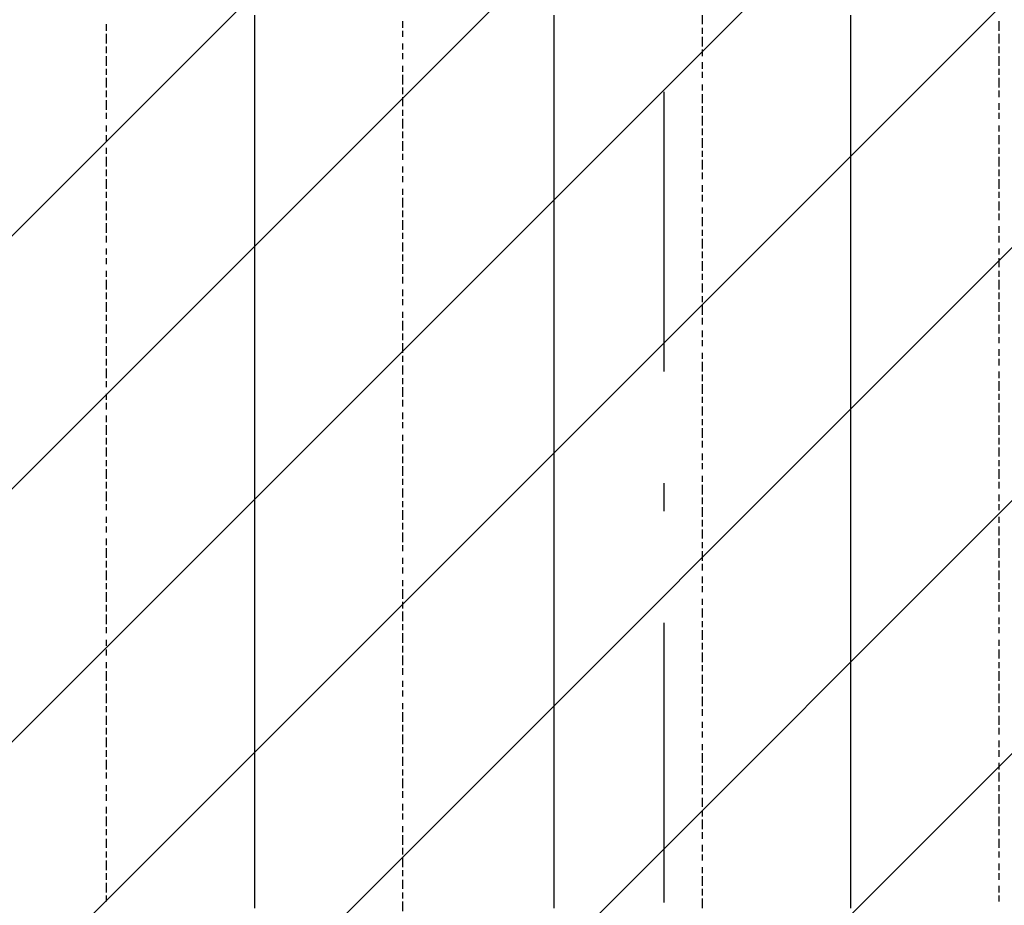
# Model space of a CAD drawing. Extents: x 997 to 109698, y 921 to 94021.
# Tile 381 of 656: x 12121 to 13442, y 54223 to 55412. Entities that reach past the tile are written whole.
import ezdxf

# ---------------------------------------------------------------- set-up
doc = ezdxf.new("R2010")
doc.units = 0
doc.header["$MEASUREMENT"] = 0
doc.layers.add('12', color=7, linetype='CONTINUOUS')
doc.layers.add('28', color=7, linetype='CONTINUOUS')

msp = doc.modelspace()

# ---------------------------------------------------------------- linework, layer by layer
at = {"layer": '12', "color": 5}
for p, q in [((12435.630503, 55417.563401), (12435.630503, 55409.563401)), ((12435.630503, 55409.563401), (12435.630503, 55400.563401)), ((12837.630503, 55417.563401), (12837.630503, 55409.563401)), ((12837.630503, 55409.563401), (12837.630503, 55400.563401)), ((13235.630503, 55417.563401), (13235.630503, 55409.563401)), ((13235.630503, 55409.563401), (13235.630503, 55396.563401)), ((12435.630503, 55400.563401), (12435.630503, 55388.563401)), ((12837.630503, 55400.563401), (12837.630503, 55388.563401)), ((13235.630503, 55396.563401), (13235.630503, 55388.563401)), ((12435.630503, 55388.563401), (12435.630503, 55379.563401)), ((12837.630503, 55388.563401), (12837.630503, 55379.563401)), ((13235.630503, 55388.563401), (13235.630503, 55379.563401)), ((12435.630503, 55379.563401), (12435.630503, 55366.563401)), ((12837.630503, 55379.563401), (12837.630503, 55366.563401)), ((13235.630503, 55379.563401), (13235.630503, 55366.563401)), ((12435.630503, 55366.563401), (12435.630503, 55358.563401)), ((12435.630503, 55358.563401), (12435.630503, 55349.563401)), ((12837.630503, 55366.563401), (12837.630503, 55358.563401)), ((12837.630503, 55358.563401), (12837.630503, 55349.563401)), ((13235.630503, 55366.563401), (13235.630503, 55358.563401)), ((13235.630503, 55358.563401), (13235.630503, 55349.563401)), ((12435.630503, 55349.563401), (12435.630503, 55337.563401)), ((12837.630503, 55349.563401), (12837.630503, 55337.563401)), ((13235.630503, 55349.563401), (13235.630503, 55337.563401)), ((12435.630503, 55337.563401), (12435.630503, 55328.563401)), ((12837.630503, 55337.563401), (12837.630503, 55328.563401)), ((13235.630503, 55337.563401), (13235.630503, 55328.563401)), ((12435.630503, 55328.563401), (12435.630503, 55320.563401)), ((12435.630503, 55320.563401), (12435.630503, 55307.563401)), ((12837.630503, 55328.563401), (12837.630503, 55320.563401)), ((12837.630503, 55320.563401), (12837.630503, 55307.563401)), ((13235.630503, 55328.563401), (13235.630503, 55320.563401)), ((13235.630503, 55320.563401), (13235.630503, 55307.563401)), ((12435.630503, 55307.563401), (12435.630503, 55299.563401)), ((12837.630503, 55307.563401), (12837.630503, 55299.563401)), ((13235.630503, 55307.563401), (13235.630503, 55299.563401)), ((12435.630503, 55299.563401), (12435.630503, 55290.563401)), ((12435.630503, 55290.563401), (12435.630503, 55278.563401)), ((12837.630503, 55299.563401), (12837.630503, 55290.563401)), ((12837.630503, 55290.563401), (12837.630503, 55278.563401)), ((13235.630503, 55299.563401), (13235.630503, 55286.563401)), ((12435.630503, 55278.563401), (12435.630503, 55269.563401)), ((12837.630503, 55278.563401), (12837.630503, 55269.563401)), ((13235.630503, 55286.563401), (13235.630503, 55278.563401)), ((13235.630503, 55278.563401), (13235.630503, 55269.563401)), ((12435.630503, 55269.563401), (12435.630503, 55256.563401)), ((12837.630503, 55269.563401), (12837.630503, 55256.563401)), ((13235.630503, 55269.563401), (13235.630503, 55256.563401)), ((12435.630503, 55256.563401), (12435.630503, 55248.563401)), ((12837.630503, 55256.563401), (12837.630503, 55248.563401)), ((13235.630503, 55256.563401), (13235.630503, 55248.563401)), ((12435.630503, 55248.563401), (12435.630503, 55239.563401)), ((12435.630503, 55239.563401), (12435.630503, 55227.563401)), ((12837.630503, 55248.563401), (12837.630503, 55239.563401)), ((12837.630503, 55239.563401), (12837.630503, 55227.563401)), ((13235.630503, 55248.563401), (13235.630503, 55239.563401)), ((13235.630503, 55239.563401), (13235.630503, 55227.563401)), ((12435.630503, 55227.563401), (12435.630503, 55218.563401)), ((12837.630503, 55227.563401), (12837.630503, 55218.563401)), ((13235.630503, 55227.563401), (13235.630503, 55218.563401)), ((12435.630503, 55218.563401), (12435.630503, 55210.563401)), ((12435.630503, 55210.563401), (12435.630503, 55197.563401)), ((12837.630503, 55218.563401), (12837.630503, 55210.563401)), ((12837.630503, 55210.563401), (12837.630503, 55197.563401)), ((13235.630503, 55218.563401), (13235.630503, 55210.563401)), ((13235.630503, 55210.563401), (13235.630503, 55197.563401)), ((12435.630503, 55197.563401), (12435.630503, 55189.563401)), ((12837.630503, 55197.563401), (12837.630503, 55189.563401)), ((13235.630503, 55197.563401), (13235.630503, 55189.563401)), ((12435.630503, 55189.563401), (12435.630503, 55180.563401)), ((12837.630503, 55189.563401), (12837.630503, 55180.563401)), ((13235.630503, 55189.563401), (13235.630503, 55180.563401)), ((12435.630503, 55180.563401), (12435.630503, 55167.563401)), ((12837.630503, 55180.563401), (12837.630503, 55167.563401)), ((13235.630503, 55180.563401), (13235.630503, 55167.563401)), ((12435.630503, 55167.563401), (12435.630503, 55159.563401)), ((12435.630503, 55159.563401), (12435.630503, 55151.563401)), ((12837.630503, 55167.563401), (12837.630503, 55159.563401)), ((12837.630503, 55159.563401), (12837.630503, 55146.563401)), ((13235.630503, 55167.563401), (13235.630503, 55159.563401)), ((13235.630503, 55159.563401), (13235.630503, 55146.563401)), ((12435.630503, 55151.563401), (12435.630503, 55138.563401)), ((12837.630503, 55146.563401), (12837.630503, 55138.563401)), ((13235.630503, 55146.563401), (13235.630503, 55138.563401)), ((12435.630503, 55138.563401), (12435.630503, 55129.563401)), ((12837.630503, 55138.563401), (12837.630503, 55129.563401)), ((13235.630503, 55138.563401), (13235.630503, 55129.563401)), ((12435.630503, 55129.563401), (12435.630503, 55117.563401)), ((12837.630503, 55129.563401), (12837.630503, 55117.563401)), ((13235.630503, 55129.563401), (13235.630503, 55117.563401)), ((12435.630503, 55117.563401), (12435.630503, 55108.563401)), ((12435.630503, 55108.563401), (12435.630503, 55100.563401)), ((12837.630503, 55117.563401), (12837.630503, 55108.563401)), ((12837.630503, 55108.563401), (12837.630503, 55100.563401)), ((13235.630503, 55117.563401), (13235.630503, 55108.563401)), ((13235.630503, 55108.563401), (13235.630503, 55100.563401)), ((12435.630503, 55100.563401), (12435.630503, 55087.563401)), ((12837.630503, 55100.563401), (12837.630503, 55087.563401)), ((13235.630503, 55100.563401), (13235.630503, 55087.563401)), ((12435.630503, 55087.563401), (12435.630503, 55079.563401)), ((12435.630503, 55079.563401), (12435.630503, 55070.563401)), ((12837.630503, 55087.563401), (12837.630503, 55079.563401)), ((12837.630503, 55079.563401), (12837.630503, 55070.563401)), ((13235.630503, 55087.563401), (13235.630503, 55079.563401)), ((13235.630503, 55079.563401), (13235.630503, 55070.563401)), ((12435.630503, 55070.563401), (12435.630503, 55057.563401)), ((12837.630503, 55070.563401), (12837.630503, 55057.563401)), ((13235.630503, 55070.563401), (13235.630503, 55057.563401)), ((12435.630503, 55057.563401), (12435.630503, 55049.563401)), ((12837.630503, 55057.563401), (12837.630503, 55049.563401)), ((13235.630503, 55057.563401), (13235.630503, 55049.563401)), ((12435.630503, 55049.563401), (12435.630503, 55040.563401)), ((12435.630503, 55040.563401), (12435.630503, 55028.563401)), ((12837.630503, 55049.563401), (12837.630503, 55036.563401)), ((13235.630503, 55049.563401), (13235.630503, 55036.563401)), ((12435.630503, 55028.563401), (12435.630503, 55019.563401)), ((12837.630503, 55036.563401), (12837.630503, 55028.563401)), ((12837.630503, 55028.563401), (12837.630503, 55019.563401)), ((13235.630503, 55036.563401), (13235.630503, 55028.563401)), ((13235.630503, 55028.563401), (13235.630503, 55019.563401)), ((12435.630503, 55019.563401), (12435.630503, 55007.563401)), ((12837.630503, 55019.563401), (12837.630503, 55007.563401)), ((13235.630503, 55019.563401), (13235.630503, 55007.563401)), ((12435.630503, 55007.563401), (12435.630503, 54998.563401)), ((12837.630503, 55007.563401), (12837.630503, 54998.563401)), ((13235.630503, 55007.563401), (13235.630503, 54998.563401)), ((12435.630503, 54998.563401), (12435.630503, 54990.563401)), ((12435.630503, 54990.563401), (12435.630503, 54977.563401)), ((12837.630503, 54998.563401), (12837.630503, 54990.563401)), ((12837.630503, 54990.563401), (12837.630503, 54977.563401)), ((13235.630503, 54998.563401), (13235.630503, 54990.563401)), ((13235.630503, 54990.563401), (13235.630503, 54977.563401)), ((12435.630503, 54977.563401), (12435.630503, 54969.563401)), ((12837.630503, 54977.563401), (12837.630503, 54969.563401)), ((13235.630503, 54977.563401), (13235.630503, 54969.563401)), ((12435.630503, 54969.563401), (12435.630503, 54960.563401)), ((12435.630503, 54960.563401), (12435.630503, 54947.563401)), ((12837.630503, 54969.563401), (12837.630503, 54960.563401)), ((12837.630503, 54960.563401), (12837.630503, 54947.563401)), ((13235.630503, 54969.563401), (13235.630503, 54960.563401)), ((13235.630503, 54960.563401), (13235.630503, 54947.563401)), ((12435.630503, 54947.563401), (12435.630503, 54939.563401)), ((12837.630503, 54947.563401), (12837.630503, 54939.563401)), ((13235.630503, 54947.563401), (13235.630503, 54939.563401)), ((12435.630503, 54939.563401), (12435.630503, 54930.563401)), ((12837.630503, 54939.563401), (12837.630503, 54930.563401)), ((13235.630503, 54939.563401), (13235.630503, 54926.563401)), ((12435.630503, 54930.563401), (12435.630503, 54918.563401)), ((12837.630503, 54930.563401), (12837.630503, 54918.563401)), ((13235.630503, 54926.563401), (13235.630503, 54918.563401)), ((12435.630503, 54918.563401), (12435.630503, 54909.563401)), ((12435.630503, 54909.563401), (12435.630503, 54897.563401)), ((12837.630503, 54918.563401), (12837.630503, 54909.563401)), ((12837.630503, 54909.563401), (12837.630503, 54897.563401)), ((13235.630503, 54918.563401), (13235.630503, 54909.563401)), ((13235.630503, 54909.563401), (13235.630503, 54897.563401)), ((12435.630503, 54897.563401), (12435.630503, 54888.563401)), ((12837.630503, 54897.563401), (12837.630503, 54888.563401)), ((13235.630503, 54897.563401), (13235.630503, 54888.563401)), ((12435.630503, 54888.563401), (12435.630503, 54880.563401)), ((12435.630503, 54880.563401), (12435.630503, 54867.563401)), ((12837.630503, 54888.563401), (12837.630503, 54880.563401)), ((12837.630503, 54880.563401), (12837.630503, 54867.563401)), ((13235.630503, 54888.563401), (13235.630503, 54880.563401)), ((13235.630503, 54880.563401), (13235.630503, 54867.563401)), ((12435.630503, 54867.563401), (12435.630503, 54858.563401)), ((12837.630503, 54867.563401), (12837.630503, 54858.563401)), ((13235.630503, 54867.563401), (13235.630503, 54858.563401)), ((12435.630503, 54858.563401), (12435.630503, 54850.563401)), ((12837.630503, 54858.563401), (12837.630503, 54850.563401)), ((13235.630503, 54858.563401), (13235.630503, 54850.563401)), ((12435.630503, 54850.563401), (12435.630503, 54837.563401)), ((12837.630503, 54850.563401), (12837.630503, 54837.563401)), ((13235.630503, 54850.563401), (13235.630503, 54837.563401)), ((12435.630503, 54837.563401), (12435.630503, 54829.563401)), ((12435.630503, 54829.563401), (12435.630503, 54820.563401)), ((12837.630503, 54837.563401), (12837.630503, 54829.563401)), ((12837.630503, 54829.563401), (12837.630503, 54820.563401)), ((13235.630503, 54837.563401), (13235.630503, 54829.563401)), ((13235.630503, 54829.563401), (13235.630503, 54816.563401)), ((12435.630503, 54820.563401), (12435.630503, 54808.563401)), ((12837.630503, 54820.563401), (12837.630503, 54808.563401)), ((13235.630503, 54816.563401), (13235.630503, 54808.563401)), ((12435.630503, 54808.563401), (12435.630503, 54799.563401)), ((12837.630503, 54808.563401), (12837.630503, 54799.563401)), ((13235.630503, 54808.563401), (13235.630503, 54799.563401)), ((12435.630503, 54799.563401), (12435.630503, 54787.563401)), ((12435.630503, 54787.563401), (12435.630503, 54778.563401)), ((12837.630503, 54799.563401), (12837.630503, 54787.563401)), ((12837.630503, 54787.563401), (12837.630503, 54778.563401)), ((13235.630503, 54799.563401), (13235.630503, 54787.563401)), ((13235.630503, 54787.563401), (13235.630503, 54778.563401)), ((12435.630503, 54778.563401), (12435.630503, 54770.563401)), ((12837.630503, 54778.563401), (12837.630503, 54770.563401)), ((13235.630503, 54778.563401), (13235.630503, 54770.563401)), ((12435.630503, 54770.563401), (12435.630503, 54757.563401)), ((12837.630503, 54770.563401), (12837.630503, 54757.563401)), ((13235.630503, 54770.563401), (13235.630503, 54757.563401)), ((12435.630503, 54757.563401), (12435.630503, 54748.563401)), ((12435.630503, 54748.563401), (12435.630503, 54740.563401)), ((12837.630503, 54757.563401), (12837.630503, 54748.563401)), ((12837.630503, 54748.563401), (12837.630503, 54740.563401)), ((13235.630503, 54757.563401), (13235.630503, 54748.563401)), ((13235.630503, 54748.563401), (13235.630503, 54740.563401)), ((12435.630503, 54740.563401), (12435.630503, 54727.563401)), ((12837.630503, 54740.563401), (12837.630503, 54727.563401)), ((13235.630503, 54740.563401), (13235.630503, 54727.563401)), ((12435.630503, 54727.563401), (12435.630503, 54719.563401)), ((12837.630503, 54727.563401), (12837.630503, 54719.563401)), ((13235.630503, 54727.563401), (13235.630503, 54719.563401)), ((12435.630503, 54719.563401), (12435.630503, 54710.563401)), ((12435.630503, 54710.563401), (12435.630503, 54698.563401)), ((12837.630503, 54719.563401), (12837.630503, 54710.563401)), ((12837.630503, 54710.563401), (12837.630503, 54698.563401)), ((13235.630503, 54719.563401), (13235.630503, 54706.563401)), ((12435.630503, 54698.563401), (12435.630503, 54689.563401)), ((12837.630503, 54698.563401), (12837.630503, 54689.563401)), ((13235.630503, 54706.563401), (13235.630503, 54698.563401)), ((13235.630503, 54698.563401), (13235.630503, 54689.563401)), ((12435.630503, 54689.563401), (12435.630503, 54676.563401)), ((12837.630503, 54689.563401), (12837.630503, 54676.563401)), ((13235.630503, 54689.563401), (13235.630503, 54676.563401)), ((12435.630503, 54676.563401), (12435.630503, 54668.563401)), ((12837.630503, 54676.563401), (12837.630503, 54668.563401)), ((13235.630503, 54676.563401), (13235.630503, 54668.563401)), ((12435.630503, 54668.563401), (12435.630503, 54659.563401)), ((12435.630503, 54659.563401), (12435.630503, 54647.563401)), ((12837.630503, 54668.563401), (12837.630503, 54659.563401)), ((12837.630503, 54659.563401), (12837.630503, 54647.563401)), ((13235.630503, 54668.563401), (13235.630503, 54659.563401)), ((13235.630503, 54659.563401), (13235.630503, 54647.563401)), ((12435.630503, 54647.563401), (12435.630503, 54638.563401)), ((12837.630503, 54647.563401), (12837.630503, 54638.563401)), ((13235.630503, 54647.563401), (13235.630503, 54638.563401)), ((12435.630503, 54638.563401), (12435.630503, 54630.563401)), ((12435.630503, 54630.563401), (12435.630503, 54617.563401)), ((12837.630503, 54638.563401), (12837.630503, 54630.563401)), ((12837.630503, 54630.563401), (12837.630503, 54617.563401)), ((13235.630503, 54638.563401), (13235.630503, 54630.563401)), ((13235.630503, 54630.563401), (13235.630503, 54617.563401)), ((12435.630503, 54617.563401), (12435.630503, 54609.563401)), ((12837.630503, 54617.563401), (12837.630503, 54609.563401)), ((13235.630503, 54617.563401), (13235.630503, 54609.563401)), ((12435.630503, 54609.563401), (12435.630503, 54600.563401)), ((12837.630503, 54609.563401), (12837.630503, 54600.563401)), ((13235.630503, 54609.563401), (13235.630503, 54600.563401)), ((12435.630503, 54600.563401), (12435.630503, 54588.563401)), ((12837.630503, 54600.563401), (12837.630503, 54588.563401)), ((13235.630503, 54600.563401), (13235.630503, 54588.563401)), ((12435.630503, 54588.563401), (12435.630503, 54579.563401)), ((12435.630503, 54579.563401), (12435.630503, 54571.563401)), ((12837.630503, 54588.563401), (12837.630503, 54579.563401)), ((12837.630503, 54579.563401), (12837.630503, 54566.563401)), ((13235.630503, 54588.563401), (13235.630503, 54579.563401)), ((13235.630503, 54579.563401), (13235.630503, 54566.563401)), ((12435.630503, 54571.563401), (12435.630503, 54558.563401)), ((12837.630503, 54566.563401), (12837.630503, 54558.563401)), ((13235.630503, 54566.563401), (13235.630503, 54558.563401)), ((12435.630503, 54558.563401), (12435.630503, 54549.563401)), ((12837.630503, 54558.563401), (12837.630503, 54549.563401)), ((13235.630503, 54558.563401), (13235.630503, 54549.563401)), ((12435.630503, 54549.563401), (12435.630503, 54537.563401)), ((12435.630503, 54537.563401), (12435.630503, 54528.563401)), ((12837.630503, 54549.563401), (12837.630503, 54537.563401)), ((12837.630503, 54537.563401), (12837.630503, 54528.563401)), ((13235.630503, 54549.563401), (13235.630503, 54537.563401)), ((13235.630503, 54537.563401), (13235.630503, 54528.563401)), ((12435.630503, 54528.563401), (12435.630503, 54520.563401)), ((12837.630503, 54528.563401), (12837.630503, 54520.563401)), ((13235.630503, 54528.563401), (13235.630503, 54520.563401)), ((12435.630503, 54520.563401), (12435.630503, 54507.563401)), ((12837.630503, 54520.563401), (12837.630503, 54507.563401)), ((13235.630503, 54520.563401), (13235.630503, 54507.563401)), ((12435.630503, 54507.563401), (12435.630503, 54499.563401)), ((12435.630503, 54499.563401), (12435.630503, 54490.563401)), ((12837.630503, 54507.563401), (12837.630503, 54499.563401)), ((12837.630503, 54499.563401), (12837.630503, 54490.563401)), ((13235.630503, 54507.563401), (13235.630503, 54499.563401)), ((13235.630503, 54499.563401), (13235.630503, 54490.563401)), ((12435.630503, 54490.563401), (12435.630503, 54477.563401)), ((12837.630503, 54490.563401), (12837.630503, 54477.563401)), ((13235.630503, 54490.563401), (13235.630503, 54477.563401)), ((12435.630503, 54477.563401), (12435.630503, 54469.563401)), ((12837.630503, 54477.563401), (12837.630503, 54469.563401)), ((13235.630503, 54477.563401), (13235.630503, 54469.563401)), ((12435.630503, 54469.563401), (12435.630503, 54461.563401)), ((12435.630503, 54461.563401), (12435.630503, 54448.563401)), ((12837.630503, 54469.563401), (12837.630503, 54456.563401)), ((13235.630503, 54469.563401), (13235.630503, 54456.563401)), ((12435.630503, 54448.563401), (12435.630503, 54439.563401)), ((12837.630503, 54456.563401), (12837.630503, 54448.563401)), ((12837.630503, 54448.563401), (12837.630503, 54439.563401)), ((13235.630503, 54456.563401), (13235.630503, 54448.563401)), ((13235.630503, 54448.563401), (13235.630503, 54439.563401)), ((12435.630503, 54439.563401), (12435.630503, 54427.563401)), ((12837.630503, 54439.563401), (12837.630503, 54427.563401)), ((13235.630503, 54439.563401), (13235.630503, 54427.563401)), ((12435.630503, 54427.563401), (12435.630503, 54418.563401)), ((12435.630503, 54418.563401), (12435.630503, 54410.563401)), ((12837.630503, 54427.563401), (12837.630503, 54418.563401)), ((12837.630503, 54418.563401), (12837.630503, 54410.563401)), ((13235.630503, 54427.563401), (13235.630503, 54418.563401)), ((13235.630503, 54418.563401), (13235.630503, 54410.563401)), ((12435.630503, 54410.563401), (12435.630503, 54397.563401)), ((12837.630503, 54410.563401), (12837.630503, 54397.563401)), ((13235.630503, 54410.563401), (13235.630503, 54397.563401)), ((12435.630503, 54397.563401), (12435.630503, 54389.563401)), ((12837.630503, 54397.563401), (12837.630503, 54389.563401)), ((13235.630503, 54397.563401), (13235.630503, 54389.563401)), ((12435.630503, 54389.563401), (12435.630503, 54380.563401)), ((12435.630503, 54380.563401), (12435.630503, 54367.563401)), ((12837.630503, 54389.563401), (12837.630503, 54380.563401)), ((12837.630503, 54380.563401), (12837.630503, 54367.563401)), ((13235.630503, 54389.563401), (13235.630503, 54380.563401)), ((13235.630503, 54380.563401), (13235.630503, 54367.563401)), ((12435.630503, 54367.563401), (12435.630503, 54359.563401)), ((12837.630503, 54367.563401), (12837.630503, 54359.563401)), ((13235.630503, 54367.563401), (13235.630503, 54359.563401)), ((12435.630503, 54359.563401), (12435.630503, 54350.563401)), ((12837.630503, 54359.563401), (12837.630503, 54350.563401)), ((13235.630503, 54359.563401), (13235.630503, 54346.563401)), ((12435.630503, 54350.563401), (12435.630503, 54338.563401)), ((12435.630503, 54338.563401), (12435.630503, 54329.563401)), ((12837.630503, 54350.563401), (12837.630503, 54338.563401)), ((12837.630503, 54338.563401), (12837.630503, 54329.563401)), ((13235.630503, 54346.563401), (13235.630503, 54338.563401)), ((13235.630503, 54338.563401), (13235.630503, 54329.563401)), ((12435.630503, 54329.563401), (12435.630503, 54317.563401)), ((12837.630503, 54329.563401), (12837.630503, 54317.563401)), ((13235.630503, 54329.563401), (13235.630503, 54317.563401)), ((12435.630503, 54317.563401), (12435.630503, 54308.563401)), ((12837.630503, 54317.563401), (12837.630503, 54308.563401)), ((13235.630503, 54317.563401), (13235.630503, 54308.563401)), ((12435.630503, 54308.563401), (12435.630503, 54300.563401)), ((12435.630503, 54300.563401), (12435.630503, 54287.563401)), ((12837.630503, 54308.563401), (12837.630503, 54300.563401)), ((12837.630503, 54300.563401), (12837.630503, 54287.563401)), ((13235.630503, 54308.563401), (13235.630503, 54300.563401)), ((13235.630503, 54300.563401), (13235.630503, 54287.563401)), ((12435.630503, 54287.563401), (12435.630503, 54279.563401)), ((12837.630503, 54287.563401), (12837.630503, 54279.563401)), ((13235.630503, 54287.563401), (13235.630503, 54279.563401)), ((12435.630503, 54279.563401), (12435.630503, 54270.563401)), ((12837.630503, 54279.563401), (12837.630503, 54270.563401)), ((13235.630503, 54279.563401), (13235.630503, 54270.563401)), ((12435.630503, 54270.563401), (12435.630503, 54257.563401)), ((12837.630503, 54270.563401), (12837.630503, 54257.563401)), ((13235.630503, 54270.563401), (13235.630503, 54257.563401)), ((12435.630503, 54257.563401), (12435.630503, 54249.563401)), ((12435.630503, 54249.563401), (12435.630503, 54240.563401)), ((12837.630503, 54257.563401), (12837.630503, 54249.563401)), ((12837.630503, 54249.563401), (12837.630503, 54240.563401)), ((13235.630503, 54257.563401), (13235.630503, 54249.563401)), ((13235.630503, 54249.563401), (13235.630503, 54236.563401)), ((12435.630503, 54240.563401), (12435.630503, 54228.563401)), ((12837.630503, 54240.563401), (12837.630503, 54228.563401)), ((13235.630503, 54236.563401), (13235.630503, 54228.563401)), ((12435.630503, 54228.563401), (12435.630503, 54219.563401)), ((12837.630503, 54228.563401), (12837.630503, 54219.563401)), ((13235.630503, 54228.563401), (13235.630503, 54219.563401))]:
    msp.add_line(p, q, dxfattribs=at)
at = {"layer": '12', "color": 1}
for p, q in [((12634.630503, 55409.563401), (12634.630503, 55400.563401)), ((13036.630503, 55417.563401), (13036.630503, 55405.563401)), ((13434.630503, 55409.563401), (13434.630503, 55405.563401)), ((12236.630503, 55405.563401), (12236.630503, 55396.563401)), ((12634.630503, 55396.563401), (12634.630503, 55388.563401)), ((13036.630503, 55400.563401), (13036.630503, 55392.563401)), ((13434.630503, 55405.563401), (13434.630503, 55396.563401)), ((12236.630503, 55392.563401), (12236.630503, 55379.563401)), ((13036.630503, 55388.563401), (13036.630503, 55375.563401)), ((13434.630503, 55392.563401), (13434.630503, 55379.563401)), ((12236.630503, 55375.563401), (12236.630503, 55366.563401)), ((12634.630503, 55379.563401), (12634.630503, 55371.563401)), ((13036.630503, 55371.563401), (13036.630503, 55362.563401)), ((13434.630503, 55375.563401), (13434.630503, 55366.563401)), ((12236.630503, 55362.563401), (12236.630503, 55349.563401)), ((12634.630503, 55366.563401), (12634.630503, 55358.563401)), ((13434.630503, 55362.563401), (13434.630503, 55349.563401)), ((12236.630503, 55345.563401), (12236.630503, 55337.563401)), ((12634.630503, 55349.563401), (12634.630503, 55341.563401)), ((13036.630503, 55354.563401), (13036.630503, 55345.563401)), ((13434.630503, 55345.563401), (13434.630503, 55337.563401)), ((12236.630503, 55333.563401), (12236.630503, 55320.563401)), ((12634.630503, 55337.563401), (12634.630503, 55324.563401)), ((13036.630503, 55341.563401), (13036.630503, 55333.563401)), ((13434.630503, 55333.563401), (13434.630503, 55320.563401)), ((12236.630503, 55316.563401), (12236.630503, 55307.563401)), ((12634.630503, 55320.563401), (12634.630503, 55311.563401)), ((13036.630503, 55324.563401), (13036.630503, 55316.563401)), ((13434.630503, 55316.563401), (13434.630503, 55307.563401)), ((12236.630503, 55303.563401), (12236.630503, 55290.563401)), ((12634.630503, 55307.563401), (12634.630503, 55295.563401)), ((13036.630503, 55311.563401), (13036.630503, 55299.563401)), ((12634.630503, 55290.563401), (12634.630503, 55282.563401)), ((13036.630503, 55295.563401), (13036.630503, 55286.563401)), ((13434.630503, 55299.563401), (13434.630503, 55290.563401)), ((12236.630503, 55286.563401), (12236.630503, 55278.563401)), ((12634.630503, 55278.563401), (12634.630503, 55265.563401)), ((13036.630503, 55282.563401), (13036.630503, 55269.563401)), ((13434.630503, 55286.563401), (13434.630503, 55278.563401)), ((12236.630503, 55269.563401), (12236.630503, 55261.563401)), ((13036.630503, 55265.563401), (13036.630503, 55256.563401)), ((13434.630503, 55269.563401), (13434.630503, 55261.563401)), ((12236.630503, 55256.563401), (12236.630503, 55248.563401)), ((12634.630503, 55261.563401), (12634.630503, 55252.563401)), ((13036.630503, 55252.563401), (13036.630503, 55239.563401)), ((13434.630503, 55256.563401), (13434.630503, 55244.563401)), ((12236.630503, 55239.563401), (12236.630503, 55231.563401)), ((12634.630503, 55248.563401), (12634.630503, 55235.563401)), ((13434.630503, 55239.563401), (13434.630503, 55231.563401)), ((12236.630503, 55227.563401), (12236.630503, 55214.563401)), ((12634.630503, 55231.563401), (12634.630503, 55223.563401)), ((13036.630503, 55235.563401), (13036.630503, 55227.563401)), ((13036.630503, 55223.563401), (13036.630503, 55210.563401)), ((13434.630503, 55227.563401), (13434.630503, 55214.563401)), ((12236.630503, 55210.563401), (12236.630503, 55201.563401)), ((12634.630503, 55214.563401), (12634.630503, 55206.563401)), ((13434.630503, 55210.563401), (13434.630503, 55201.563401)), ((12236.630503, 55197.563401), (12236.630503, 55184.563401)), ((12634.630503, 55201.563401), (12634.630503, 55193.563401)), ((13036.630503, 55206.563401), (13036.630503, 55197.563401)), ((13434.630503, 55197.563401), (13434.630503, 55184.563401)), ((12634.630503, 55184.563401), (12634.630503, 55176.563401)), ((13036.630503, 55189.563401), (13036.630503, 55180.563401)), ((12236.630503, 55180.563401), (12236.630503, 55172.563401)), ((12634.630503, 55172.563401), (12634.630503, 55159.563401)), ((13036.630503, 55176.563401), (13036.630503, 55167.563401)), ((13434.630503, 55180.563401), (13434.630503, 55172.563401)), ((12236.630503, 55167.563401), (12236.630503, 55155.563401)), ((13036.630503, 55159.563401), (13036.630503, 55151.563401)), ((13434.630503, 55167.563401), (13434.630503, 55155.563401)), ((12236.630503, 55151.563401), (12236.630503, 55142.563401)), ((12634.630503, 55155.563401), (12634.630503, 55146.563401)), ((13036.630503, 55146.563401), (13036.630503, 55134.563401)), ((13434.630503, 55151.563401), (13434.630503, 55142.563401)), ((12236.630503, 55138.563401), (12236.630503, 55125.563401)), ((12634.630503, 55142.563401), (12634.630503, 55129.563401)), ((13434.630503, 55134.563401), (13434.630503, 55125.563401)), ((12236.630503, 55121.563401), (12236.630503, 55112.563401)), ((12634.630503, 55125.563401), (12634.630503, 55117.563401)), ((13036.630503, 55129.563401), (13036.630503, 55121.563401)), ((13434.630503, 55121.563401), (13434.630503, 55112.563401)), ((12634.630503, 55112.563401), (12634.630503, 55100.563401)), ((13036.630503, 55117.563401), (13036.630503, 55104.563401)), ((12236.630503, 55104.563401), (12236.630503, 55096.563401)), ((12236.630503, 55091.563401), (12236.630503, 55083.563401)), ((12634.630503, 55096.563401), (12634.630503, 55087.563401)), ((13036.630503, 55100.563401), (13036.630503, 55091.563401)), ((13434.630503, 55104.563401), (13434.630503, 55096.563401)), ((13434.630503, 55091.563401), (13434.630503, 55079.563401)), ((12634.630503, 55083.563401), (12634.630503, 55070.563401)), ((13036.630503, 55087.563401), (13036.630503, 55074.563401)), ((12236.630503, 55074.563401), (12236.630503, 55066.563401)), ((12634.630503, 55066.563401), (12634.630503, 55057.563401)), ((13036.630503, 55070.563401), (13036.630503, 55062.563401)), ((13434.630503, 55074.563401), (13434.630503, 55066.563401)), ((12236.630503, 55062.563401), (12236.630503, 55049.563401)), ((13036.630503, 55057.563401), (13036.630503, 55045.563401)), ((13434.630503, 55062.563401), (13434.630503, 55049.563401)), ((12236.630503, 55045.563401), (12236.630503, 55036.563401)), ((12634.630503, 55049.563401), (12634.630503, 55040.563401)), ((13036.630503, 55040.563401), (13036.630503, 55032.563401)), ((13434.630503, 55045.563401), (13434.630503, 55036.563401)), ((12236.630503, 55032.563401), (12236.630503, 55019.563401)), ((12634.630503, 55036.563401), (12634.630503, 55028.563401)), ((13036.630503, 55028.563401), (13036.630503, 55015.563401)), ((13434.630503, 55032.563401), (13434.630503, 55019.563401)), ((12236.630503, 55015.563401), (12236.630503, 55007.563401)), ((12634.630503, 55019.563401), (12634.630503, 55011.563401)), ((13434.630503, 55015.563401), (13434.630503, 55007.563401)), ((12236.630503, 55002.563401), (12236.630503, 54990.563401)), ((12634.630503, 55007.563401), (12634.630503, 54994.563401)), ((13036.630503, 55011.563401), (13036.630503, 55002.563401)), ((13434.630503, 55002.563401), (13434.630503, 54990.563401)), ((12634.630503, 54990.563401), (12634.630503, 54981.563401)), ((13036.630503, 54994.563401), (13036.630503, 54985.563401)), ((12236.630503, 54985.563401), (12236.630503, 54977.563401)), ((12236.630503, 54973.563401), (12236.630503, 54960.563401)), ((12634.630503, 54977.563401), (12634.630503, 54964.563401)), ((13036.630503, 54981.563401), (13036.630503, 54973.563401)), ((13434.630503, 54985.563401), (13434.630503, 54977.563401)), ((12634.630503, 54960.563401), (12634.630503, 54952.563401)), ((13036.630503, 54964.563401), (13036.630503, 54956.563401)), ((13434.630503, 54969.563401), (13434.630503, 54960.563401)), ((12236.630503, 54956.563401), (12236.630503, 54947.563401)), ((12634.630503, 54947.563401), (12634.630503, 54935.563401)), ((13036.630503, 54952.563401), (13036.630503, 54939.563401)), ((13434.630503, 54956.563401), (13434.630503, 54947.563401)), ((12236.630503, 54943.563401), (12236.630503, 54930.563401)), ((13036.630503, 54935.563401), (13036.630503, 54926.563401)), ((13434.630503, 54939.563401), (13434.630503, 54930.563401)), ((12236.630503, 54926.563401), (12236.630503, 54918.563401)), ((12634.630503, 54930.563401), (12634.630503, 54922.563401)), ((13036.630503, 54922.563401), (13036.630503, 54909.563401)), ((13434.630503, 54926.563401), (13434.630503, 54913.563401)), ((12236.630503, 54909.563401), (12236.630503, 54901.563401)), ((12634.630503, 54918.563401), (12634.630503, 54905.563401)), ((13434.630503, 54909.563401), (13434.630503, 54901.563401)), ((12236.630503, 54897.563401), (12236.630503, 54888.563401)), ((12634.630503, 54901.563401), (12634.630503, 54892.563401)), ((13036.630503, 54905.563401), (13036.630503, 54897.563401)), ((13434.630503, 54897.563401), (13434.630503, 54884.563401)), ((12236.630503, 54880.563401), (12236.630503, 54871.563401)), ((12634.630503, 54884.563401), (12634.630503, 54875.563401)), ((13036.630503, 54892.563401), (13036.630503, 54880.563401)), ((13434.630503, 54880.563401), (13434.630503, 54871.563401)), ((12236.630503, 54867.563401), (12236.630503, 54854.563401)), ((12634.630503, 54871.563401), (12634.630503, 54863.563401)), ((13036.630503, 54875.563401), (13036.630503, 54867.563401)), ((13434.630503, 54867.563401), (13434.630503, 54854.563401)), ((12634.630503, 54854.563401), (12634.630503, 54846.563401)), ((13036.630503, 54863.563401), (13036.630503, 54850.563401)), ((12236.630503, 54850.563401), (12236.630503, 54841.563401)), ((12634.630503, 54841.563401), (12634.630503, 54829.563401)), ((13036.630503, 54846.563401), (13036.630503, 54837.563401)), ((13434.630503, 54850.563401), (13434.630503, 54841.563401)), ((12236.630503, 54837.563401), (12236.630503, 54825.563401)), ((13036.630503, 54829.563401), (13036.630503, 54820.563401)), ((13434.630503, 54837.563401), (13434.630503, 54825.563401)), ((12236.630503, 54820.563401), (12236.630503, 54812.563401)), ((12634.630503, 54825.563401), (12634.630503, 54816.563401)), ((13036.630503, 54816.563401), (13036.630503, 54808.563401)), ((13434.630503, 54820.563401), (13434.630503, 54812.563401)), ((12236.630503, 54808.563401), (12236.630503, 54795.563401)), ((12634.630503, 54812.563401), (12634.630503, 54799.563401)), ((13434.630503, 54808.563401), (13434.630503, 54795.563401)), ((12236.630503, 54791.563401), (12236.630503, 54782.563401)), ((12634.630503, 54795.563401), (12634.630503, 54787.563401)), ((13036.630503, 54799.563401), (13036.630503, 54791.563401)), ((13036.630503, 54787.563401), (13036.630503, 54774.563401)), ((13434.630503, 54791.563401), (13434.630503, 54782.563401)), ((12236.630503, 54778.563401), (12236.630503, 54765.563401)), ((12634.630503, 54782.563401), (12634.630503, 54770.563401)), ((13434.630503, 54774.563401), (13434.630503, 54765.563401)), ((12236.630503, 54761.563401), (12236.630503, 54753.563401)), ((12634.630503, 54765.563401), (12634.630503, 54757.563401)), ((13036.630503, 54770.563401), (13036.630503, 54761.563401)), ((13434.630503, 54761.563401), (13434.630503, 54753.563401)), ((12634.630503, 54753.563401), (12634.630503, 54740.563401)), ((13036.630503, 54757.563401), (13036.630503, 54744.563401)), ((12236.630503, 54744.563401), (12236.630503, 54736.563401)), ((12634.630503, 54736.563401), (12634.630503, 54727.563401)), ((13036.630503, 54740.563401), (13036.630503, 54731.563401)), ((13434.630503, 54744.563401), (13434.630503, 54736.563401)), ((12236.630503, 54731.563401), (12236.630503, 54723.563401)), ((12634.630503, 54723.563401), (12634.630503, 54710.563401)), ((13036.630503, 54727.563401), (13036.630503, 54715.563401)), ((13434.630503, 54731.563401), (13434.630503, 54719.563401)), ((12236.630503, 54715.563401), (12236.630503, 54706.563401)), ((13036.630503, 54710.563401), (13036.630503, 54702.563401)), ((13434.630503, 54715.563401), (13434.630503, 54706.563401)), ((12236.630503, 54702.563401), (12236.630503, 54689.563401)), ((12634.630503, 54706.563401), (12634.630503, 54698.563401)), ((13036.630503, 54698.563401), (13036.630503, 54685.563401)), ((13434.630503, 54702.563401), (13434.630503, 54689.563401)), ((12236.630503, 54685.563401), (12236.630503, 54676.563401)), ((12634.630503, 54689.563401), (12634.630503, 54681.563401)), ((13434.630503, 54685.563401), (13434.630503, 54676.563401)), ((12236.630503, 54672.563401), (12236.630503, 54659.563401)), ((12634.630503, 54676.563401), (12634.630503, 54668.563401)), ((13036.630503, 54681.563401), (13036.630503, 54672.563401)), ((13434.630503, 54672.563401), (13434.630503, 54659.563401)), ((12236.630503, 54655.563401), (12236.630503, 54647.563401)), ((12634.630503, 54659.563401), (12634.630503, 54651.563401)), ((13036.630503, 54664.563401), (13036.630503, 54655.563401)), ((13434.630503, 54655.563401), (13434.630503, 54647.563401)), ((12236.630503, 54643.563401), (12236.630503, 54630.563401)), ((12634.630503, 54647.563401), (12634.630503, 54634.563401)), ((13036.630503, 54651.563401), (13036.630503, 54643.563401)), ((13434.630503, 54643.563401), (13434.630503, 54630.563401)), ((12634.630503, 54630.563401), (12634.630503, 54621.563401)), ((13036.630503, 54634.563401), (13036.630503, 54626.563401)), ((12236.630503, 54626.563401), (12236.630503, 54617.563401)), ((12634.630503, 54617.563401), (12634.630503, 54604.563401)), ((13036.630503, 54621.563401), (13036.630503, 54609.563401)), ((13434.630503, 54626.563401), (13434.630503, 54617.563401)), ((12236.630503, 54613.563401), (12236.630503, 54600.563401)), ((13036.630503, 54604.563401), (13036.630503, 54596.563401)), ((13434.630503, 54609.563401), (13434.630503, 54600.563401)), ((12236.630503, 54596.563401), (12236.630503, 54588.563401)), ((12634.630503, 54600.563401), (12634.630503, 54592.563401)), ((13036.630503, 54592.563401), (13036.630503, 54579.563401)), ((13434.630503, 54596.563401), (13434.630503, 54588.563401)), ((12236.630503, 54579.563401), (12236.630503, 54571.563401)), ((12634.630503, 54588.563401), (12634.630503, 54575.563401)), ((13434.630503, 54579.563401), (13434.630503, 54571.563401)), ((12236.630503, 54566.563401), (12236.630503, 54558.563401)), ((12634.630503, 54571.563401), (12634.630503, 54562.563401)), ((13036.630503, 54575.563401), (13036.630503, 54566.563401)), ((13434.630503, 54566.563401), (13434.630503, 54554.563401)), ((12634.630503, 54558.563401), (12634.630503, 54545.563401)), ((13036.630503, 54562.563401), (13036.630503, 54549.563401)), ((12236.630503, 54549.563401), (12236.630503, 54541.563401)), ((12236.630503, 54537.563401), (12236.630503, 54524.563401)), ((12634.630503, 54541.563401), (12634.630503, 54532.563401)), ((13036.630503, 54545.563401), (13036.630503, 54537.563401)), ((13434.630503, 54549.563401), (13434.630503, 54541.563401)), ((13434.630503, 54537.563401), (13434.630503, 54524.563401)), ((12634.630503, 54524.563401), (12634.630503, 54516.563401)), ((13036.630503, 54532.563401), (13036.630503, 54520.563401)), ((12236.630503, 54520.563401), (12236.630503, 54511.563401)), ((12634.630503, 54511.563401), (12634.630503, 54503.563401)), ((13036.630503, 54516.563401), (13036.630503, 54507.563401)), ((13434.630503, 54520.563401), (13434.630503, 54511.563401)), ((12236.630503, 54507.563401), (12236.630503, 54494.563401)), ((13036.630503, 54503.563401), (13036.630503, 54490.563401)), ((13434.630503, 54507.563401), (13434.630503, 54494.563401)), ((12236.630503, 54490.563401), (12236.630503, 54482.563401)), ((12634.630503, 54494.563401), (12634.630503, 54486.563401)), ((13036.630503, 54486.563401), (13036.630503, 54477.563401)), ((13434.630503, 54490.563401), (13434.630503, 54482.563401)), ((12236.630503, 54477.563401), (12236.630503, 54465.563401)), ((12634.630503, 54482.563401), (12634.630503, 54469.563401)), ((13434.630503, 54477.563401), (13434.630503, 54465.563401)), ((12236.630503, 54461.563401), (12236.630503, 54452.563401)), ((12634.630503, 54465.563401), (12634.630503, 54456.563401)), ((13036.630503, 54469.563401), (13036.630503, 54461.563401)), ((13434.630503, 54461.563401), (13434.630503, 54452.563401)), ((12236.630503, 54448.563401), (12236.630503, 54435.563401)), ((12634.630503, 54452.563401), (12634.630503, 54439.563401)), ((13036.630503, 54456.563401), (13036.630503, 54448.563401)), ((13434.630503, 54444.563401), (13434.630503, 54435.563401)), ((12236.630503, 54431.563401), (12236.630503, 54422.563401)), ((12634.630503, 54435.563401), (12634.630503, 54427.563401)), ((13036.630503, 54439.563401), (13036.630503, 54431.563401)), ((13434.630503, 54431.563401), (13434.630503, 54422.563401)), ((12236.630503, 54418.563401), (12236.630503, 54405.563401)), ((12634.630503, 54422.563401), (12634.630503, 54410.563401)), ((13036.630503, 54427.563401), (13036.630503, 54414.563401)), ((12634.630503, 54405.563401), (12634.630503, 54397.563401)), ((13036.630503, 54410.563401), (13036.630503, 54401.563401)), ((13434.630503, 54414.563401), (13434.630503, 54405.563401)), ((12236.630503, 54401.563401), (12236.630503, 54393.563401)), ((12634.630503, 54393.563401), (12634.630503, 54380.563401)), ((13036.630503, 54397.563401), (13036.630503, 54384.563401)), ((13434.630503, 54401.563401), (13434.630503, 54389.563401)), ((12236.630503, 54384.563401), (12236.630503, 54376.563401)), ((13036.630503, 54380.563401), (13036.630503, 54372.563401)), ((13434.630503, 54384.563401), (13434.630503, 54376.563401)), ((12236.630503, 54372.563401), (12236.630503, 54363.563401)), ((12634.630503, 54376.563401), (12634.630503, 54367.563401)), ((13036.630503, 54367.563401), (13036.630503, 54355.563401)), ((13434.630503, 54372.563401), (13434.630503, 54359.563401)), ((12236.630503, 54355.563401), (12236.630503, 54346.563401)), ((12634.630503, 54359.563401), (12634.630503, 54350.563401)), ((13434.630503, 54355.563401), (13434.630503, 54346.563401)), ((12236.630503, 54342.563401), (12236.630503, 54329.563401)), ((12634.630503, 54346.563401), (12634.630503, 54338.563401)), ((13036.630503, 54350.563401), (13036.630503, 54342.563401)), ((13036.630503, 54338.563401), (13036.630503, 54325.563401)), ((13434.630503, 54342.563401), (13434.630503, 54329.563401)), ((12236.630503, 54325.563401), (12236.630503, 54317.563401)), ((12634.630503, 54329.563401), (12634.630503, 54321.563401)), ((13434.630503, 54325.563401), (13434.630503, 54317.563401)), ((12236.630503, 54312.563401), (12236.630503, 54300.563401)), ((12634.630503, 54317.563401), (12634.630503, 54304.563401)), ((13036.630503, 54321.563401), (13036.630503, 54312.563401)), ((13434.630503, 54312.563401), (13434.630503, 54300.563401)), ((12634.630503, 54300.563401), (12634.630503, 54291.563401)), ((13036.630503, 54304.563401), (13036.630503, 54295.563401)), ((12236.630503, 54295.563401), (12236.630503, 54287.563401)), ((12634.630503, 54287.563401), (12634.630503, 54274.563401)), ((13036.630503, 54291.563401), (13036.630503, 54283.563401)), ((13434.630503, 54295.563401), (13434.630503, 54287.563401)), ((12236.630503, 54283.563401), (12236.630503, 54270.563401)), ((13036.630503, 54274.563401), (13036.630503, 54266.563401)), ((13434.630503, 54279.563401), (13434.630503, 54270.563401)), ((12236.630503, 54266.563401), (12236.630503, 54257.563401)), ((12634.630503, 54270.563401), (12634.630503, 54262.563401)), ((13036.630503, 54262.563401), (13036.630503, 54249.563401)), ((13434.630503, 54266.563401), (13434.630503, 54257.563401)), ((12236.630503, 54253.563401), (12236.630503, 54240.563401)), ((12634.630503, 54257.563401), (12634.630503, 54245.563401)), ((13434.630503, 54249.563401), (13434.630503, 54240.563401)), ((12236.630503, 54236.563401), (12236.630503, 54228.563401)), ((12634.630503, 54240.563401), (12634.630503, 54232.563401)), ((13036.630503, 54245.563401), (13036.630503, 54236.563401)), ((13434.630503, 54236.563401), (13434.630503, 54228.563401)), ((12634.630503, 54228.563401), (12634.630503, 54215.563401)), ((13036.630503, 54232.563401), (13036.630503, 54219.563401))]:
    msp.add_line(p, q, dxfattribs=at)
at = {"layer": '28', "color": 2}
for p, q in [((15674.763804, 58685.955237), (6572.636205, 49583.827638)), ((16014.175059, 58685.955237), (6572.636205, 49244.416383)), ((16353.586314, 58685.955237), (6572.636205, 48905.005128)), ((16692.997569, 58685.955237), (6572.636205, 48565.593874)), ((17032.408824, 58685.955237), (6572.636205, 48226.182619)), ((17371.820079, 58685.955237), (6572.636205, 47886.771364)), ((17711.231334, 58685.955237), (6572.636205, 47547.360109))]:
    msp.add_line(p, q, dxfattribs=at)
at = {"layer": '28', "color": 4}
for p, q in [((12985.630503, 54939.813401), (12985.630503, 55314.813401)), ((12985.630503, 54227.313401), (12985.630503, 54602.313401))]:
    msp.add_line(p, q, dxfattribs=at)
at = {"layer": '28', "color": 4, "linetype": 'Continuous'}
msp.add_line((12985.630503, 54752.313401), (12985.630503, 54789.813401), dxfattribs=at)

doc.saveas('drawing.dxf')
